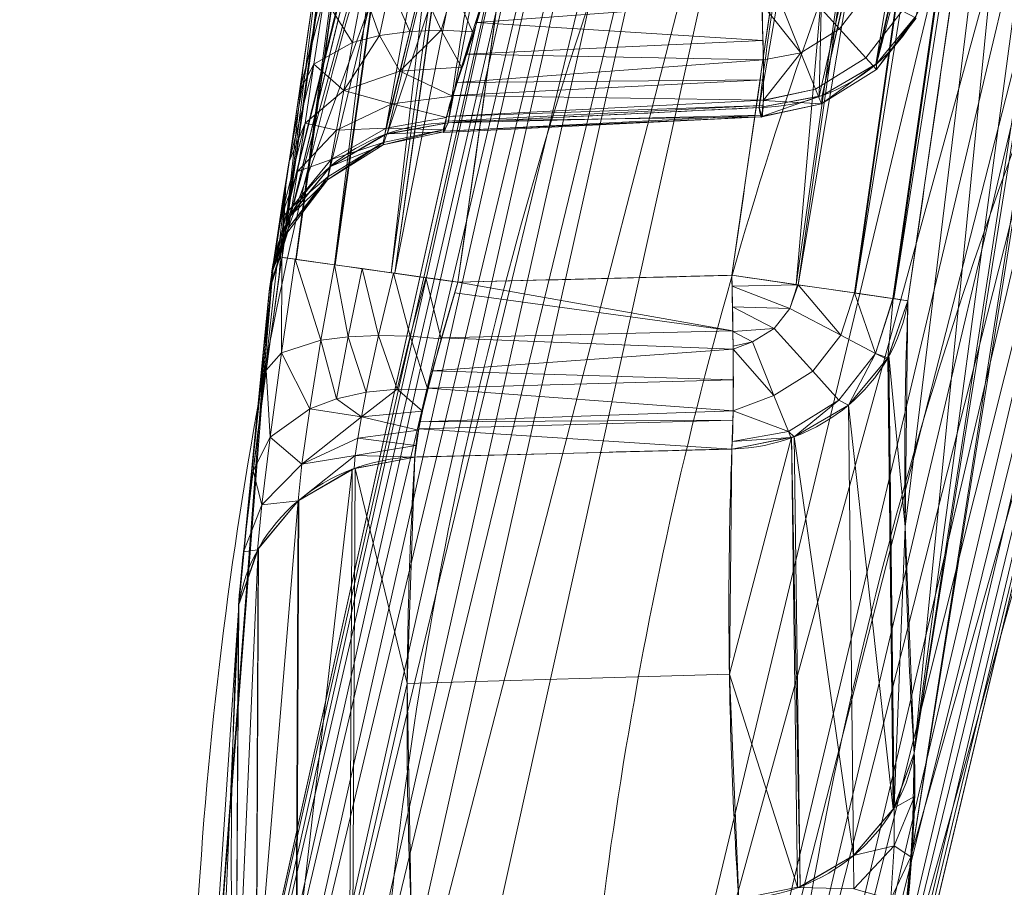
# Model space of a CAD drawing. Header units: millimetres. Extents: x -71 to 71, y -145 to 145.
# Tile 427 of 497: x -42.91 to -41.31, y 108.78 to 110.19. Entities that reach past the tile are written whole.
import ezdxf

# ---------------------------------------------------------------- set-up
doc = ezdxf.new("R2010")
doc.units = ezdxf.units.MM
doc.layers.add('1', color=7, linetype='CONTINUOUS')

msp = doc.modelspace()

# ---------------------------------------------------------------- linework, layer by layer
at = {"layer": '1', "color": 163, "linetype": 'Continuous', "lineweight": 13, "extrusion": (-0.998229, -0.048372, -0.034627)}
msp.add_arc((-112.2248, -0.1795, 36.3587), 0.3, 270.3718, 18.5304, dxfattribs=at)
at = {"layer": '1', "color": 163, "linetype": 'Continuous', "lineweight": 13, "extrusion": (-0.038865, -0.318858, -0.947005)}
msp.add_arc((-54.763, -99.4018, -32.1975), 0.3, 0.8548, 81.414, dxfattribs=at)
at = {"layer": '1', "color": 163, "linetype": 'Continuous', "lineweight": 13, "extrusion": (-0.044758, -0.318987, -0.946702)}
msp.add_arc((-57.0439, -97.7406, -31.9193), 0.3, 179.7094, 260.4314, dxfattribs=at)
at = {"layer": '1', "color": 163, "linetype": 'Continuous', "lineweight": 13, "extrusion": (-0.139806, -0.990179, -4.93597e-05)}
msp.add_arc((-57.1198, -2.4784, -102.7888), 0.3, 181.2957, 267.9798, dxfattribs=at)
at = {"layer": '1', "color": 163, "linetype": 'Continuous', "lineweight": 13, "extrusion": (-0.99908, -0.02512, 0.034764)}
msp.add_arc((-110.7943, -4.442, 38.8606), 0.3, 18.5829, 89.6646, dxfattribs=at)
at = {"layer": '1', "color": 163, "linetype": 'Continuous', "lineweight": 13, "extrusion": (0.142915, 0.989735, -6.14832e-05)}
msp.add_arc((57.0244, -3.0821, 102.6839), 0.3, 92.0202, 177.9646, dxfattribs=at)
at = {"layer": '1', "color": 163, "linetype": 'Continuous', "lineweight": 13, "extrusion": (0.012041, 0.319054, 0.94766)}
msp.add_arc((45.8744, -103.4529, 31.5958), 0.3, 94.0484, 173.6131, dxfattribs=at)
at = {"layer": '1', "color": 163, "linetype": 'Continuous', "lineweight": 13, "extrusion": (0.01914, 0.319247, 0.947478)}
msp.add_arc((48.7179, -101.8019, 31.3241), 0.3, 275.2515, 355.0149, dxfattribs=at)
at = {"layer": '1', "color": 163, "linetype": 'Continuous', "lineweight": 13, "extrusion": (0.021435, -0.318977, -0.94752)}
msp.add_arc((-34.3473, -107.427, -30.6905), 0.3, 13.454, 91.6429, dxfattribs=at)
at = {"layer": '1', "color": 163, "linetype": 'Continuous', "lineweight": 13}
for points, knots in [([(-37.2559, 118.086, -16.033), (-37.309, 117.8145, -16.0424), (-37.4511, 117.0887, -16.0731), (-37.6826, 115.9097, -16.146), (-37.9507, 114.5503, -16.2629), (-38.2191, 113.1941, -16.4115), (-38.4876, 111.8417, -16.5908), (-38.7562, 110.4936, -16.7997), (-39.0246, 109.1501, -17.0371), (-39.2927, 107.8117, -17.3018), (-39.5602, 106.4786, -17.5926), (-39.8272, 105.1511, -17.9082), (-40.1823, 103.3886, -18.3604), (-40.624, 101.1999, -18.9814), (-41.1501, 98.5965, -19.8056), (-41.6718, 96.0151, -20.6987), (-42.1886, 93.4541, -21.6512), (-42.7005, 90.9112, -22.6535), (-43.2072, 88.3839, -23.6968), (-43.7087, 85.8691, -24.7725), (-44.205, 83.3637, -25.8721), (-44.6962, 80.8644, -26.9876), (-45.1823, 78.3676, -28.1111), (-45.6633, 75.8699, -29.2347), (-46.1393, 73.3677, -30.3504), (-46.6103, 70.8576, -31.4504), (-47.0762, 68.3363, -32.5266), (-47.5371, 65.8004, -33.5705), (-47.9927, 63.2471, -34.5735), (-48.4427, 60.6737, -35.5266), (-48.887, 58.0781, -36.4203), (-49.325, 55.4585, -37.2449), (-49.6843, 53.2549, -37.8662), (-49.968, 51.4796, -38.3185), (-50.1788, 50.142, -38.6341), (-50.3876, 48.7984, -38.9248), (-50.5942, 47.4491, -39.1893), (-50.7984, 46.0944, -39.4265), (-51.0003, 44.7346, -39.635), (-51.1996, 43.3701, -39.8139), (-51.3962, 42.0017, -39.9619), (-51.59, 40.6297, -40.0782), (-51.7808, 39.255, -40.1617), (-51.9686, 37.8781, -40.2118), (-52.0916, 36.9594, -40.2223), (-52.1526, 36.5, -40.2218)], [0, 0, 0, 0, 0.009541, 0.025516, 0.041491, 0.057466, 0.073442, 0.089417, 0.105392, 0.121367, 0.137342, 0.153317, 0.169292, 0.201243, 0.233193, 0.265143, 0.297094, 0.329044, 0.360994, 0.392944, 0.424895, 0.456845, 0.488795, 0.520746, 0.552696, 0.584646, 0.616596, 0.648547, 0.680497, 0.712447, 0.744398, 0.776348, 0.808298, 0.824273, 0.840249, 0.856224, 0.872199, 0.888174, 0.904149, 0.920124, 0.936099, 0.952075, 0.96805, 0.984025, 1, 1, 1, 1]), ([(-37.1742, 118.086, 15.9593), (-37.1856, 118.0159, 15.9563), (-37.2162, 117.8278, 15.9479), (-37.266, 117.522, 15.9323), (-37.3431, 117.0507, 15.9045), (-37.4401, 116.4622, 15.863), (-37.5572, 115.757, 15.8023), (-37.6751, 115.0529, 15.7309), (-37.7938, 114.35, 15.6489), (-37.9131, 113.6486, 15.5563), (-38.0331, 112.9488, 15.4534), (-38.1537, 112.2506, 15.3403), (-38.275, 111.5543, 15.2171), (-38.3967, 110.8598, 15.0841), (-38.519, 110.1674, 14.9415), (-38.6418, 109.4771, 14.7893), (-38.8061, 108.5596, 14.5741), (-39.0126, 107.4184, 14.2824), (-39.2617, 106.0585, 13.8977), (-39.5121, 104.7086, 13.4802), (-39.7634, 103.3689, 13.0317), (-40.0155, 102.0394, 12.554), (-40.2681, 100.7202, 12.0489), (-40.5212, 99.4112, 11.5182), (-40.7746, 98.1122, 10.9637), (-41.0281, 96.8229, 10.3871), (-41.3662, 95.1162, 9.5911), (-41.7887, 93.0052, 8.5494), (-42.2949, 90.5035, 7.2369), (-42.7998, 88.0289, 5.8738), (-43.3031, 85.5763, 4.4712), (-43.8045, 83.1402, 3.0394), (-44.304, 80.7151, 1.5883), (-44.8014, 78.2954, 0.1277), (-45.2966, 75.8753, -1.3331), (-45.7895, 73.4492, -2.7846), (-46.28, 71.0113, -4.2172), (-46.7679, 68.5562, -5.621), (-47.2529, 66.0784, -6.9855), (-47.7345, 63.5728, -8.2997), (-48.1327, 61.4579, -9.3431), (-48.449, 59.7477, -10.1405), (-48.685, 58.4556, -10.7182), (-48.9197, 57.1535, -11.274), (-49.1528, 55.8414, -11.8059), (-49.3844, 54.5188, -12.3123), (-49.6141, 53.1858, -12.7914), (-49.8418, 51.8423, -13.2413), (-50.0674, 50.4885, -13.6603), (-50.2906, 49.1246, -14.0464), (-50.5112, 47.7509, -14.398), (-50.6927, 46.5984, -14.6607), (-50.8363, 45.6722, -14.852), (-50.9432, 44.9754, -14.9858), (-51.0493, 44.2768, -15.1097), (-51.1546, 43.5762, -15.2236), (-51.2589, 42.874, -15.3273), (-51.3623, 42.1702, -15.4206), (-51.4648, 41.4649, -15.5035), (-51.5663, 40.7583, -15.5757), (-51.6667, 40.0506, -15.6372), (-51.7496, 39.46, -15.6794), (-51.8153, 38.987, -15.7077), (-51.8643, 38.6322, -15.7261), (-51.9131, 38.2771, -15.7418), (-51.9616, 37.9219, -15.7547), (-52.0098, 37.5666, -15.7649), (-52.0577, 37.2111, -15.7723), (-52.1053, 36.8556, -15.7769), (-52.1368, 36.6185, -15.7781), (-52.1526, 36.5, -15.7782)], [0, 0, 0, 0, 0.002374, 0.006364, 0.010355, 0.018336, 0.026317, 0.034298, 0.042279, 0.05026, 0.058241, 0.066222, 0.074203, 0.082184, 0.090165, 0.098146, 0.106127, 0.122089, 0.138051, 0.154013, 0.169975, 0.185937, 0.201899, 0.217861, 0.233823, 0.249785, 0.265747, 0.297671, 0.329595, 0.361519, 0.393443, 0.425367, 0.457291, 0.489215, 0.521139, 0.553063, 0.584988, 0.616912, 0.648836, 0.68076, 0.712684, 0.728646, 0.744608, 0.76057, 0.776532, 0.792494, 0.808456, 0.824418, 0.84038, 0.856342, 0.872304, 0.888266, 0.896247, 0.904228, 0.912209, 0.92019, 0.928171, 0.936152, 0.944133, 0.952114, 0.960095, 0.968076, 0.972066, 0.976057, 0.980047, 0.984038, 0.988028, 0.992019, 0.996009, 1, 1, 1, 1]), ([(-42.1988, 109.7666, -2.7731), (-42.1374, 110.2014, -2.7731), (-42.076, 110.6362, -2.7731), (-41.9535, 111.5058, -2.773), (-41.8924, 111.9406, -2.773), (-41.8071, 112.5492, -2.773), (-41.7828, 112.723, -2.773), (-41.7306, 113.0968, -2.773), (-41.7027, 113.2969, -2.7729), (-41.6749, 113.497, -2.7729)], [0, 0, 0, 0, 0.349704, 0.349704, 0.699407, 0.699407, 0.839115, 0.839115, 1, 1, 1, 1]), ([(-41.2219, 113.4856, -2.7888), (-41.246, 113.3153, -2.7888), (-41.2702, 113.145, -2.7888), (-41.3563, 112.54, -2.7888), (-41.4185, 112.1053, -2.7887), (-41.5433, 111.236, -2.7887), (-41.6059, 110.8014, -2.7887), (-41.6968, 110.1704, -2.7886), (-41.7252, 109.9741, -2.7886), (-41.7535, 109.7778, -2.7886)], [0, 0, 0, 0, 0.137767, 0.137767, 0.489452, 0.489452, 0.841139, 0.841139, 1, 1, 1, 1]), ([(-41.4673, 109.7364, -3.0778), (-41.4389, 109.9328, -3.0775), (-41.4106, 110.1291, -3.0772), (-41.3196, 110.7601, -3.0763), (-41.2571, 111.1948, -3.0756), (-41.1323, 112.0643, -3.0744), (-41.0702, 112.4991, -3.0739), (-40.9841, 113.1043, -3.0731), (-40.9599, 113.2747, -3.0729), (-40.9357, 113.4451, -3.0726)], [0, 0, 0, 0, 0.158843, 0.158843, 0.510513, 0.510513, 0.862216, 0.862216, 1, 1, 1, 1]), ([(-42.2148, 110.026, -1.3606), (-42.2064, 110.0859, -1.183), (-42.1972, 110.1457, -1.0055), (-42.1562, 110.3905, -0.279), (-42.1173, 110.5753, 0.2696), (-42.0202, 110.9564, 1.4004), (-41.9609, 111.1526, 1.9827), (-41.8919, 111.3484, 2.5639)], [0, 0, 0, 0, 0.135446, 0.135446, 0.554346, 0.554346, 1, 1, 1, 1]), ([(-41.4157, 111.3485, 2.5114), (-41.4174, 111.3433, 2.496), (-41.4191, 111.3381, 2.4806), (-41.4819, 111.149, 1.919), (-41.5343, 110.9647, 1.3719), (-41.6223, 110.5958, 0.2762), (-41.658, 110.411, -0.2725), (-41.6943, 110.1676, -0.9953), (-41.7022, 110.1091, -1.1692), (-41.7094, 110.0505, -1.3431)], [0, 0, 0, 0, 0.012032, 0.012032, 0.438336, 0.438336, 0.864928, 0.864928, 1, 1, 1, 1]), ([(-42.1306, 110.313, -1.7528), (-42.138, 110.2899, -1.753), (-42.1521, 110.2436, -1.748), (-42.1718, 110.1771, -1.7251), (-42.1876, 110.1274, -1.6936), (-42.1983, 110.0971, -1.666), (-42.2041, 110.0812, -1.6487), (-42.2118, 110.0588, -1.6212), (-42.2188, 110.0313, -1.5741), (-42.2231, 110.0108, -1.504), (-42.2224, 110.0083, -1.4309), (-42.2181, 110.0183, -1.3833), (-42.2148, 110.026, -1.3606)], [0, 0, 0, 0, 0.125, 0.25, 0.375, 0.4375, 0.46875, 0.5, 0.625, 0.75, 0.875, 1, 1, 1, 1]), ([(-41.7094, 110.0505, -1.3431), (-41.8057, 110.0459, -1.3464), (-41.902, 110.0412, -1.3498), (-42.0705, 110.033, -1.3556), (-42.1426, 110.0295, -1.3581), (-42.2148, 110.026, -1.3606)], [0, 0, 0, 0, 0.571662, 0.571662, 1, 1, 1, 1]), ([(-41.7535, 109.7778, -2.7886), (-41.7932, 109.7768, -2.7872), (-41.8329, 109.7758, -2.7858), (-41.9813, 109.772, -2.7807), (-42.0901, 109.7693, -2.7769), (-42.1988, 109.7666, -2.7731)], [0, 0, 0, 0, 0.267474, 0.267474, 1, 1, 1, 1]), ([(-41.4572, 109.0004, -5.2418), (-41.4623, 109.0789, -5.011), (-41.4662, 109.1574, -4.7801), (-41.4713, 109.3145, -4.3184), (-41.4725, 109.393, -4.0876), (-41.4724, 109.55, -3.6259), (-41.4711, 109.6285, -3.395), (-41.468, 109.7168, -3.1354), (-41.4676, 109.7266, -3.1066), (-41.4673, 109.7364, -3.0778)], [0, 0, 0, 0, 0.320053, 0.320053, 0.640075, 0.640075, 0.960066, 0.960066, 1, 1, 1, 1]), ([(-42.2691, 109.4821, -2.9749), (-42.2593, 109.4824, -2.9753), (-42.2495, 109.4826, -2.9756), (-42.1173, 109.4859, -2.9802), (-41.995, 109.489, -2.9845), (-41.8329, 109.4931, -2.9901), (-41.7932, 109.4941, -2.9915), (-41.7535, 109.4951, -2.9929)], [0, 0, 0, 0, 0.057157, 0.057157, 0.76901, 0.76901, 1, 1, 1, 1]), ([(-41.7535, 109.4951, -2.9929), (-41.7539, 109.4853, -3.0218), (-41.7542, 109.4756, -3.0508), (-41.7572, 109.3877, -3.3118), (-41.7584, 109.3096, -3.5439), (-41.7583, 109.1533, -4.008), (-41.7569, 109.0752, -4.2401), (-41.7515, 108.9189, -4.7042), (-41.7476, 108.8408, -4.9362), (-41.7423, 108.7627, -5.1682), (-41.7423, 108.7627, -5.1683), (-41.7423, 108.7627, -5.1683)], [0, 0, 0, 0, 0.03994, 0.03994, 0.359959, 0.359959, 0.679979, 0.679979, 0.999974, 0.999974, 1, 1, 1, 1]), ([(-42.2749, 108.7451, -5.1623), (-42.2749, 108.7451, -5.1623), (-42.2749, 108.7451, -5.1623), (-42.2782, 108.8233, -4.9302), (-42.2804, 108.9015, -4.6981), (-42.2821, 109.0579, -4.2339), (-42.2817, 109.1361, -4.0018), (-42.2783, 109.2926, -3.5375), (-42.2753, 109.3708, -3.3054), (-42.2704, 109.46, -3.0405), (-42.2698, 109.4711, -3.0077), (-42.2691, 109.4821, -2.9749)], [0, 0, 0, 0, 0.000026, 0.000026, 0.318335, 0.318335, 0.636671, 0.636671, 0.955008, 0.955008, 1, 1, 1, 1]), ([(-41.7345, 107.4375, -4.7209), (-41.7344, 107.42, -4.7723), (-41.7324, 107.394, -4.8784), (-41.7207, 107.385, -5.0966), (-41.6912, 107.4649, -5.3601), (-41.641, 107.6618, -5.623), (-41.5827, 107.95, -5.7777), (-41.5266, 108.2737, -5.8262), (-41.4833, 108.5901, -5.7342), (-41.461, 108.8135, -5.5722), (-41.4553, 108.9388, -5.3932), (-41.4561, 108.9829, -5.2932), (-41.4572, 109.0004, -5.2418)], [0, 0, 0, 0, 0.0625, 0.125, 0.25, 0.375, 0.5, 0.625, 0.75, 0.875, 0.9375, 1, 1, 1, 1])]:
    msp.add_open_spline(points, degree=3, knots=knots, dxfattribs=at)
for points in [[(-41.961, 113.5367, -2.485), (-42.133, 112.3008, -2.4835), (-42.3084, 111.0568, -2.4819), (-42.4849, 109.807, -2.4801)], [(-42.6309, 108.108, -4.9506), (-42.6502, 108.7425, -3.0484), (-42.5204, 109.9403, 0.543), (-42.1261, 110.9842, 3.6651), (-41.8854, 111.4651, 5.1039)], [(-41.6003, 111.1474, 5.1632), (-41.7387, 110.8691, 4.3371), (-41.9744, 110.3104, 2.679), (-42.2112, 109.4682, 0.1793), (-42.3379, 108.6236, -2.3273), (-42.3537, 108.0598, -4.0003), (-42.3455, 107.778, -4.8366)], [(-42.0201, 107.7672, -4.833), (-42.0231, 108.049, -3.9962), (-41.9969, 108.6126, -2.3225), (-41.8545, 109.4568, 0.1846), (-41.6027, 110.2985, 2.6842), (-41.3571, 110.8566, 4.3419), (-41.2136, 111.1346, 5.1675)], [(-42.1781, 111.0999, 2.6816), (-42.3252, 110.6842, 1.4377), (-42.4362, 110.2445, 0.1209), (-42.5012, 109.782, -1.2649)], [(-40.9287, 110.8173, 5.2249), (-41.1718, 110.3433, 3.8282), (-41.5831, 109.3033, 0.7675), (-41.7404, 108.0871, -2.8117), (-41.7345, 107.4375, -4.7209)], [(-42.4172, 110.3528, -2.0577), (-42.4727, 109.9541, -2.0571), (-42.5199, 109.6522, -1.6539), (-42.5016, 109.782, -1.2649)], [(-42.5555, 109.2405, -2.8877), (-42.5507, 109.3217, -2.6443), (-42.5209, 109.5549, -2.4797), (-42.4853, 109.807, -2.4801)], [(-42.2691, 109.4821, -2.9749), (-42.2689, 109.4872, -2.9599), (-42.2677, 109.4997, -2.9307), (-42.2635, 109.5252, -2.8905), (-42.2572, 109.5567, -2.8551), (-42.2486, 109.593, -2.8254), (-42.2375, 109.6332, -2.802), (-42.2253, 109.6761, -2.7852), (-42.2124, 109.721, -2.7751), (-42.2034, 109.7514, -2.773), (-42.1988, 109.7666, -2.7731)], [(-42.5551, 109.2404, -2.8877), (-42.5698, 108.9948, -3.6212), (-42.5712, 108.7503, -4.3543), (-42.5601, 108.5071, -5.0863)]]:
    msp.add_open_spline(points, degree=3, dxfattribs=at)
for points in [[(-38.838, 118.086, -7.9899), (-41.1707, 107.8914, -9.4422), (-41.486, 108.5827, -5.7167)], [(-41.486, 108.5827, -5.7167), (-41.4606, 108.8406, -5.5228), (-38.838, 118.086, -7.9899)], [(-38.838, 118.086, -7.9899), (-41.4606, 108.8406, -5.5228), (-40.5428, 114.5848, -5.7049)], [(-41.4606, 108.8406, -5.5228), (-40.6034, 114.3321, -5.5122), (-40.5428, 114.5848, -5.7049)], [(-40.6034, 114.3321, -5.5122), (-41.4606, 108.8406, -5.5228), (-41.4572, 109.0004, -5.2418)], [(-40.6574, 114.1753, -5.2335), (-40.6034, 114.3321, -5.5122), (-41.4572, 109.0004, -5.2418)], [(-40.811, 113.8108, -4.1548), (-40.6574, 114.1753, -5.2335), (-41.4572, 109.0004, -5.2418)], [(-40.811, 113.8108, -4.1548), (-41.4572, 109.0004, -5.2418), (-41.2003, 111.5906, -3.0751)], [(-42.4625, 109.8038, -2.587), (-42.4853, 109.807, -2.4801), (-41.9613, 113.5368, -2.485)], [(-42.0513, 112.9894, -2.061), (-41.961, 113.5367, -2.485), (-42.4849, 109.807, -2.4801)], [(-41.9613, 113.5368, -2.485), (-41.9372, 113.5334, -2.5904), (-42.4625, 109.8038, -2.587)], [(-42.4618, 109.8037, -2.5904), (-42.4625, 109.8038, -2.587), (-41.9372, 113.5334, -2.5904)], [(-41.9372, 113.5334, -2.5904), (-41.9365, 113.5333, -2.5937), (-42.4618, 109.8037, -2.5904)], [(-42.3997, 109.7949, -2.6841), (-42.4618, 109.8037, -2.5904), (-41.9365, 113.5333, -2.5937)], [(-42.3997, 109.7949, -2.6841), (-41.9365, 113.5333, -2.5937), (-41.8741, 113.5247, -2.6857)], [(-41.8741, 113.5247, -2.6857), (-42.3985, 109.7948, -2.6849), (-42.3997, 109.7949, -2.6841)], [(-41.8741, 113.5247, -2.6857), (-41.8729, 113.5245, -2.6865), (-42.3985, 109.7948, -2.6849)], [(-42.3077, 109.782, -2.748), (-42.3985, 109.7948, -2.6849), (-41.8729, 113.5245, -2.6865)], [(-42.3077, 109.782, -2.748), (-41.8729, 113.5245, -2.6865), (-41.7826, 113.5119, -2.7484)], [(-41.7826, 113.5119, -2.7484), (-42.3017, 109.7811, -2.7494), (-42.3077, 109.782, -2.748)], [(-41.7826, 113.5119, -2.7484), (-41.7768, 113.5111, -2.7497), (-42.3017, 109.7811, -2.7494)], [(-41.9359, 111.6316, -2.773), (-42.3017, 109.7811, -2.7494), (-41.7768, 113.5111, -2.7497)], [(-41.6456, 109.7622, -2.8133), (-41.6488, 109.7627, -2.8126), (-41.1182, 113.4709, -2.8123), (-41.1151, 113.4705, -2.813)], [(-41.1182, 113.4709, -2.8123), (-41.6488, 109.7627, -2.8126), (-41.4865, 111.6315, -2.7887)], [(-41.6456, 109.7622, -2.8133), (-41.1151, 113.4705, -2.813), (-41.0242, 113.4576, -2.8746)], [(-41.0242, 113.4576, -2.8746), (-41.5541, 109.749, -2.8763), (-41.6456, 109.7622, -2.8133)], [(-41.0242, 113.4576, -2.8746), (-41.5533, 109.7489, -2.8774), (-41.5541, 109.749, -2.8763)], [(-41.0242, 113.4576, -2.8746), (-41.0234, 113.4575, -2.8757), (-41.5533, 109.7489, -2.8774)], [(-41.5533, 109.7489, -2.8774), (-41.0234, 113.4575, -2.8757), (-40.9616, 113.4487, -2.9652)], [(-40.9616, 113.4487, -2.9652), (-41.4918, 109.74, -2.9687), (-41.5533, 109.7489, -2.8774)], [(-41.4918, 109.74, -2.9687), (-40.9616, 113.4487, -2.9652), (-40.9602, 113.4485, -2.971)], [(-40.9602, 113.4485, -2.971), (-41.4904, 109.7398, -2.9746), (-41.4918, 109.74, -2.9687)], [(-41.2003, 111.5906, -3.0751), (-41.4904, 109.7398, -2.9746), (-40.9602, 113.4485, -2.971)], [(-42.4849, 109.807, -2.4801), (-42.4168, 110.3528, -2.0577), (-42.0513, 112.9894, -2.061)], [(-41.9359, 111.6316, -2.773), (-42.1988, 109.7666, -2.7731), (-42.3017, 109.7811, -2.7494)], [(-41.4865, 111.6315, -2.7887), (-41.7535, 109.7778, -2.7886), (-42.1988, 109.7666, -2.7731), (-41.9359, 111.6316, -2.773)], [(-41.6488, 109.7627, -2.8126), (-41.7535, 109.7778, -2.7886), (-41.4865, 111.6315, -2.7887)], [(-41.2003, 111.5906, -3.0751), (-41.4673, 109.7364, -3.0778), (-41.4904, 109.7398, -2.9746)], [(-41.2003, 111.5906, -3.0751), (-41.4572, 109.0004, -5.2418), (-41.4718, 109.3684, -4.1599)], [(-41.4718, 109.3684, -4.1599), (-41.4673, 109.7364, -3.0778), (-41.2003, 111.5906, -3.0751)], [(-41.2213, 111.4193, 2.4656), (-41.1579, 111.4993, 2.4315), (-41.5182, 110.122, -1.375)], [(-41.4541, 110.1999, -1.4039), (-41.5182, 110.122, -1.375), (-41.1579, 111.4993, 2.4315)], [(-41.884, 111.4122, 5.1215), (-41.8854, 111.4651, 5.1039), (-42.631, 108.1081, -4.9506)], [(-42.5012, 109.782, -1.2649), (-42.6309, 108.108, -4.9506), (-41.8854, 111.4651, 5.1039)], [(-41.8854, 111.4651, 5.1039), (-42.1781, 111.0999, 2.6816), (-42.5012, 109.782, -1.2649)], [(-42.631, 108.1081, -4.9506), (-42.6349, 108.0526, -4.9319), (-41.884, 111.4122, 5.1215)], [(-41.8714, 111.3568, 5.1381), (-41.884, 111.4122, 5.1215), (-42.6349, 108.0526, -4.9319)], [(-41.5182, 110.122, -1.375), (-41.5193, 110.1213, -1.3747), (-41.2224, 111.4186, 2.466), (-41.2213, 111.4193, 2.4656)], [(-41.3111, 111.3667, 2.4935), (-41.2224, 111.4186, 2.466), (-41.5193, 110.1213, -1.3747)], [(-41.6068, 110.0701, -1.3539), (-41.6119, 110.0691, -1.3533), (-41.3165, 111.3658, 2.4944)], [(-41.5969, 110.7003, 0.5865), (-41.3165, 111.3658, 2.4944), (-41.6119, 110.0691, -1.3533)], [(-41.6068, 110.0701, -1.3539), (-41.3165, 111.3658, 2.4944), (-41.3111, 111.3667, 2.4935)], [(-41.3111, 111.3667, 2.4935), (-41.5193, 110.1213, -1.3747), (-41.6068, 110.0701, -1.3539)], [(-42.6349, 108.0526, -4.9319), (-42.6265, 107.9938, -4.912), (-41.8714, 111.3568, 5.1381)], [(-41.8465, 111.302, 5.1523), (-41.8714, 111.3568, 5.1381), (-42.6265, 107.9938, -4.912)], [(-41.9966, 111.3302, 2.5824), (-41.9931, 111.3309, 2.5818), (-42.3142, 110.0073, -1.3496), (-42.3175, 110.0066, -1.3492)], [(-42.3175, 110.0066, -1.3492), (-42.0865, 111.2777, 2.6108), (-41.9966, 111.3302, 2.5824)], [(-42.3142, 110.0073, -1.3496), (-41.9931, 111.3309, 2.5818), (-42.0882, 110.6881, 0.6042)], [(-42.6265, 107.9938, -4.912), (-42.6039, 107.9352, -4.8921), (-41.8465, 111.302, 5.1523)], [(-41.8098, 111.2517, 5.1631), (-41.8465, 111.302, 5.1523), (-42.6039, 107.9352, -4.8921)], [(-42.4703, 109.8767, -1.2982), (-42.1498, 111.1974, 2.6454), (-42.0865, 111.2777, 2.6108)], [(-42.0865, 111.2777, 2.6108), (-42.4063, 109.9547, -1.3275), (-42.4703, 109.8767, -1.2982)], [(-42.3175, 110.0066, -1.3492), (-42.4063, 109.9547, -1.3275), (-42.0865, 111.2777, 2.6108)], [(-42.6039, 107.9352, -4.8921), (-42.5673, 107.8815, -4.8736), (-41.8098, 111.2517, 5.1631)], [(-41.7633, 111.2093, 5.1696), (-41.8098, 111.2517, 5.1631), (-42.5673, 107.8815, -4.8736)], [(-42.5673, 107.8815, -4.8736), (-42.519, 107.837, -4.8582), (-41.7633, 111.2093, 5.1696)], [(-41.7104, 111.1774, 5.1715), (-41.7633, 111.2093, 5.1696), (-42.519, 107.837, -4.8582)], [(-42.5016, 109.782, -1.2649), (-42.1784, 111.0999, 2.6816), (-42.1507, 111.1941, 2.6466)], [(-42.1507, 111.1941, 2.6466), (-42.4713, 109.8737, -1.2972), (-42.5016, 109.782, -1.2649)], [(-42.4703, 109.8767, -1.2982), (-42.4713, 109.8737, -1.2972), (-42.1507, 111.1941, 2.6466)], [(-42.4703, 109.8767, -1.2982), (-42.1507, 111.1941, 2.6466), (-42.1498, 111.1974, 2.6454)], [(-42.519, 107.837, -4.8582), (-42.4629, 107.8046, -4.8467), (-41.7104, 111.1774, 5.1715)], [(-41.6003, 111.1474, 5.1632), (-41.7104, 111.1774, 5.1715), (-42.4629, 107.8046, -4.8467)], [(-42.4629, 107.8046, -4.8467), (-42.3455, 107.778, -4.8366), (-41.6003, 111.1474, 5.1632)], [(-42.3455, 107.778, -4.8366), (-42.0201, 107.7672, -4.833), (-41.2136, 111.1346, 5.1675), (-41.6003, 111.1474, 5.1632)], [(-41.1037, 111.1045, 5.1586), (-41.2136, 111.1346, 5.1675), (-42.0201, 107.7672, -4.833)], [(-42.0201, 107.7672, -4.833), (-41.903, 107.7405, -4.8235), (-41.1037, 111.1045, 5.1586)], [(-41.051, 111.0726, 5.1602), (-41.1037, 111.1045, 5.1586), (-41.903, 107.7405, -4.8235)], [(-41.903, 107.7405, -4.8235), (-41.8469, 107.7081, -4.8124), (-41.051, 111.0726, 5.1602)], [(-41.0046, 111.0303, 5.1663), (-41.051, 111.0726, 5.1602), (-41.8469, 107.7081, -4.8124)], [(-41.8469, 107.7081, -4.8124), (-41.7986, 107.6636, -4.7973), (-41.0046, 111.0303, 5.1663)], [(-40.9679, 110.9801, 5.1769), (-41.0046, 111.0303, 5.1663), (-41.7986, 107.6636, -4.7973)], [(-41.7986, 107.6636, -4.7973), (-41.762, 107.6101, -4.7791), (-40.9679, 110.9801, 5.1769)], [(-40.943, 110.9255, 5.1909), (-40.9679, 110.9801, 5.1769), (-41.762, 107.6101, -4.7791)], [(-41.762, 107.6101, -4.7791), (-41.7393, 107.5516, -4.7593), (-40.943, 110.9255, 5.1909)], [(-40.9302, 110.8701, 5.2074), (-40.943, 110.9255, 5.1909), (-41.7393, 107.5516, -4.7593)], [(-41.7393, 107.5516, -4.7593), (-41.7307, 107.4928, -4.7395), (-40.9302, 110.8701, 5.2074)], [(-40.9287, 110.8173, 5.2249), (-40.9302, 110.8701, 5.2074), (-41.7307, 107.4928, -4.7395)], [(-41.7307, 107.4928, -4.7395), (-41.7345, 107.4375, -4.7209), (-40.9287, 110.8173, 5.2249)], [(-41.0395, 107.7029, 6.7078), (-40.9287, 110.8173, 5.2249), (-41.4491, 108.6346, -1.1984)], [(-42.0882, 110.6881, 0.6042), (-42.2148, 110.026, -1.3606), (-42.3142, 110.0073, -1.3496)], [(-41.5969, 110.7003, 0.5865), (-41.7094, 110.0505, -1.3431), (-42.2148, 110.026, -1.3606), (-42.0882, 110.6881, 0.6042)], [(-41.6119, 110.0691, -1.3533), (-41.7094, 110.0505, -1.3431), (-41.5969, 110.7003, 0.5865)], [(-42.4849, 109.807, -2.4801), (-42.4507, 110.1164, -2.0074), (-42.4168, 110.3528, -2.0577)], [(-41.6162, 110.2807, -1.7147), (-41.6413, 110.2482, -1.7147), (-41.5787, 110.179, -1.6524), (-41.5334, 110.2376, -1.6524)], [(-42.3701, 110.1563, -1.8065), (-42.3536, 110.2451, -1.838), (-42.4164, 110.2305, -1.9351)], [(-42.3536, 110.2451, -1.838), (-42.3701, 110.1563, -1.8065), (-42.3263, 110.1679, -1.7717)], [(-42.3263, 110.1679, -1.7717), (-42.3089, 110.2481, -1.7996), (-42.3536, 110.2451, -1.838)], [(-42.3089, 110.2481, -1.7996), (-42.3263, 110.1679, -1.7717), (-42.2773, 110.1746, -1.7452)], [(-42.2773, 110.1746, -1.7452), (-42.2586, 110.2481, -1.7709), (-42.3089, 110.2481, -1.7996)], [(-42.2586, 110.2481, -1.7709), (-42.2773, 110.1746, -1.7452), (-42.226, 110.1764, -1.7279)], [(-42.226, 110.1764, -1.7279), (-42.206, 110.2453, -1.7526), (-42.2586, 110.2481, -1.7709)], [(-42.206, 110.2453, -1.7526), (-42.226, 110.1764, -1.7279), (-42.1752, 110.1739, -1.7194)], [(-42.1752, 110.1739, -1.7194), (-42.154, 110.2401, -1.7443), (-42.206, 110.2453, -1.7526)], [(-41.6413, 110.2482, -1.7147), (-41.6762, 110.2263, -1.7147), (-41.6414, 110.1397, -1.6524), (-41.5787, 110.179, -1.6524)], [(-42.4564, 110.0772, -1.9883), (-42.4329, 110.121, -1.894), (-42.4164, 110.2305, -1.9351)], [(-42.4164, 110.2305, -1.9351), (-42.4375, 110.2085, -2.0394), (-42.4564, 110.0772, -1.9883)], [(-42.4164, 110.2305, -1.9351), (-42.4329, 110.121, -1.894), (-42.3701, 110.1563, -1.8065)], [(-41.7031, 110.1599, -1.6757), (-41.7048, 110.223, -1.7164), (-42.1684, 110.1892, -1.7276)], [(-42.1591, 110.2196, -1.7338), (-42.1684, 110.1892, -1.7276), (-41.7048, 110.223, -1.7164)], [(-41.6414, 110.1397, -1.6524), (-41.6762, 110.2263, -1.7147), (-41.7047, 110.2193, -1.714)], [(-41.5334, 110.2376, -1.6524), (-41.5787, 110.179, -1.6524), (-41.5358, 110.1316, -1.5602), (-41.4768, 110.208, -1.5602)], [(-41.7047, 110.2193, -1.714), (-41.7023, 110.1284, -1.6554), (-41.6414, 110.1397, -1.6524)], [(-41.4768, 110.208, -1.5602), (-41.5358, 110.1316, -1.5602), (-41.5186, 110.1127, -1.4509), (-41.4541, 110.1962, -1.4509)], [(-41.5186, 110.1127, -1.4509), (-41.5182, 110.122, -1.375), (-41.4562, 110.1974, -1.4029)], [(-41.4562, 110.1974, -1.4029), (-41.4541, 110.1962, -1.4509), (-41.5186, 110.1127, -1.4509)], [(-42.2934, 110.1099, -1.7034), (-42.1932, 110.1162, -1.6805), (-42.226, 110.1764, -1.7279)], [(-42.226, 110.1764, -1.7279), (-42.2773, 110.1746, -1.7452), (-42.2934, 110.1099, -1.7034)], [(-42.1932, 110.1162, -1.6805), (-42.1752, 110.1739, -1.7194), (-42.226, 110.1764, -1.7279)], [(-42.1684, 110.1892, -1.7276), (-42.1854, 110.1373, -1.6915), (-41.7031, 110.1599, -1.6757)], [(-41.5787, 110.179, -1.6524), (-41.6414, 110.1397, -1.6524), (-41.6176, 110.0804, -1.5602), (-41.5358, 110.1316, -1.5602)], [(-42.3263, 110.1679, -1.7717), (-42.3846, 110.0783, -1.7556), (-42.2934, 110.1099, -1.7034)], [(-42.3263, 110.1679, -1.7717), (-42.3701, 110.1563, -1.8065), (-42.3846, 110.0783, -1.7556)], [(-42.2934, 110.1099, -1.7034), (-42.2773, 110.1746, -1.7452), (-42.3263, 110.1679, -1.7717)], [(-41.7023, 110.1284, -1.6554), (-41.7031, 110.1599, -1.6757), (-42.1854, 110.1373, -1.6915)], [(-42.3846, 110.0783, -1.7556), (-42.3701, 110.1563, -1.8065), (-42.4329, 110.121, -1.894)], [(-42.1854, 110.1373, -1.6915), (-42.2004, 110.0914, -1.6597), (-41.7023, 110.1284, -1.6554)], [(-41.7023, 110.0956, -1.6096), (-41.7023, 110.1284, -1.6554), (-42.2004, 110.0914, -1.6597)], [(-41.7023, 110.0629, -1.5638), (-41.6176, 110.0804, -1.5602), (-41.6414, 110.1397, -1.6524)], [(-41.6414, 110.1397, -1.6524), (-41.7023, 110.1284, -1.6554), (-41.7023, 110.0629, -1.5638)], [(-41.5358, 110.1316, -1.5602), (-41.6176, 110.0804, -1.5602), (-41.608, 110.0567, -1.4509), (-41.5186, 110.1127, -1.4509)], [(-42.4788, 109.9244, -1.8726), (-42.4507, 110.1164, -2.0074), (-42.4849, 109.807, -2.4801)], [(-42.4731, 109.9628, -1.9092), (-42.4475, 110.0253, -1.8293), (-42.4329, 110.121, -1.894)], [(-42.4329, 110.121, -1.894), (-42.4564, 110.0772, -1.9883), (-42.4731, 109.9628, -1.9092)], [(-42.4329, 110.121, -1.894), (-42.4475, 110.0253, -1.8293), (-42.3846, 110.0783, -1.7556)], [(-42.2076, 110.0692, -1.6301), (-42.1932, 110.1162, -1.6805), (-42.2934, 110.1099, -1.7034)], [(-41.608, 110.0567, -1.4509), (-41.6068, 110.0701, -1.3539), (-41.5182, 110.122, -1.375)], [(-41.5182, 110.122, -1.375), (-41.5186, 110.1127, -1.4509), (-41.608, 110.0567, -1.4509)], [(-42.3063, 110.0565, -1.6484), (-42.2934, 110.1099, -1.7034), (-42.3846, 110.0783, -1.7556)], [(-42.2934, 110.1099, -1.7034), (-42.3063, 110.0565, -1.6484), (-42.2076, 110.0692, -1.6301)], [(-42.2004, 110.0914, -1.6597), (-42.2069, 110.0701, -1.6281), (-41.7023, 110.0956, -1.6096)], [(-41.7023, 110.0629, -1.5638), (-41.7023, 110.0956, -1.6096), (-42.2069, 110.0701, -1.6281)], [(-41.608, 110.0567, -1.4509), (-41.6176, 110.0804, -1.5602), (-41.7024, 110.0619, -1.56)], [(-41.7023, 110.0629, -1.5638), (-41.7024, 110.0619, -1.56), (-41.6176, 110.0804, -1.5602)], [(-42.3965, 110.0139, -1.6888), (-42.3846, 110.0783, -1.7556), (-42.4475, 110.0253, -1.8293)], [(-42.3846, 110.0783, -1.7556), (-42.3965, 110.0139, -1.6888), (-42.3063, 110.0565, -1.6484)], [(-42.2177, 110.0347, -1.5704), (-42.2076, 110.0692, -1.6301), (-42.3063, 110.0565, -1.6484)], [(-42.2069, 110.0701, -1.6281), (-42.2173, 110.0361, -1.5776), (-41.7023, 110.0629, -1.5638)], [(-41.7031, 110.0538, -1.5275), (-41.7023, 110.0629, -1.5638), (-42.2173, 110.0361, -1.5776)], [(-41.7049, 110.0361, -1.451), (-41.7094, 110.0505, -1.3431), (-41.6127, 110.0689, -1.3533)], [(-41.6127, 110.0689, -1.3533), (-41.608, 110.0567, -1.4509), (-41.7049, 110.0361, -1.451)], [(-41.608, 110.0567, -1.4509), (-41.6127, 110.0689, -1.3533), (-41.6068, 110.0701, -1.3539)], [(-42.3155, 110.017, -1.5829), (-42.3063, 110.0565, -1.6484), (-42.3965, 110.0139, -1.6888)], [(-42.3063, 110.0565, -1.6484), (-42.3155, 110.017, -1.5829), (-42.2177, 110.0347, -1.5704)], [(-42.2173, 110.0361, -1.5776), (-42.2188, 110.0286, -1.5455), (-41.7031, 110.0538, -1.5275)], [(-41.7048, 110.0356, -1.4546), (-41.7031, 110.0538, -1.5275), (-42.2188, 110.0286, -1.5455)], [(-42.2148, 110.026, -1.3606), (-41.7094, 110.0505, -1.3431), (-41.7055, 110.0381, -1.4361)], [(-41.7048, 110.0356, -1.4546), (-41.7049, 110.0361, -1.451), (-41.608, 110.0567, -1.4509)], [(-41.7024, 110.0619, -1.56), (-41.7048, 110.0356, -1.4546), (-41.608, 110.0567, -1.4509)], [(-42.2227, 110.0146, -1.5041), (-42.2177, 110.0347, -1.5704), (-42.3155, 110.017, -1.5829)], [(-41.7048, 110.0356, -1.4546), (-42.2225, 110.0103, -1.4661), (-42.2216, 110.0121, -1.4539)], [(-42.2188, 110.0286, -1.5455), (-42.2225, 110.0103, -1.4661), (-41.7048, 110.0356, -1.4546)], [(-42.2216, 110.0121, -1.4539), (-41.7055, 110.0381, -1.4361), (-41.7048, 110.0356, -1.4546)], [(-41.7055, 110.0381, -1.4361), (-42.2216, 110.0121, -1.4539), (-42.2148, 110.026, -1.3606)], [(-42.4871, 109.8692, -1.8069), (-42.4597, 109.9468, -1.7455), (-42.4475, 110.0253, -1.8293)], [(-42.4475, 110.0253, -1.8293), (-42.4731, 109.9628, -1.9092), (-42.4871, 109.8692, -1.8069)], [(-42.4475, 110.0253, -1.8293), (-42.4597, 109.9468, -1.7455), (-42.3965, 110.0139, -1.6888)], [(-42.3965, 110.0139, -1.6888), (-42.4052, 109.9662, -1.6095), (-42.3155, 110.017, -1.5829)], [(-42.3204, 109.9939, -1.5097), (-42.3155, 110.017, -1.5829), (-42.4052, 109.9662, -1.6095)], [(-42.3155, 110.017, -1.5829), (-42.3204, 109.9939, -1.5097), (-42.2227, 110.0146, -1.5041)], [(-42.3144, 110.0078, -1.3498), (-42.2148, 110.026, -1.3606), (-42.2219, 110.0111, -1.4333)], [(-42.4052, 109.9662, -1.6095), (-42.3965, 110.0139, -1.6888), (-42.4597, 109.9468, -1.7455)], [(-42.4063, 109.9547, -1.3275), (-42.3144, 110.0078, -1.3498), (-42.3202, 109.9899, -1.4312)], [(-42.2227, 110.0146, -1.5041), (-42.3204, 109.9939, -1.5097), (-42.3202, 109.9899, -1.4312)], [(-42.3202, 109.9899, -1.4312), (-42.2219, 110.0111, -1.4333), (-42.2227, 110.0146, -1.5041)], [(-42.2219, 110.0111, -1.4333), (-42.3202, 109.9899, -1.4312), (-42.3144, 110.0078, -1.3498)], [(-42.4107, 109.9332, -1.4261), (-42.3202, 109.9899, -1.4312), (-42.3204, 109.9939, -1.5097)], [(-42.3204, 109.9939, -1.5097), (-42.4102, 109.9382, -1.521), (-42.4107, 109.9332, -1.4261)], [(-42.3202, 109.9899, -1.4312), (-42.4107, 109.9332, -1.4261), (-42.4063, 109.9547, -1.3275)], [(-42.4052, 109.9662, -1.6095), (-42.4102, 109.9382, -1.521), (-42.3204, 109.9939, -1.5097)], [(-42.4718, 109.8738, -1.2972), (-42.4063, 109.9547, -1.3275), (-42.4107, 109.9332, -1.4261)], [(-42.4597, 109.9468, -1.7455), (-42.4688, 109.8887, -1.6465), (-42.4052, 109.9662, -1.6095)], [(-42.4102, 109.9382, -1.521), (-42.4052, 109.9662, -1.6095), (-42.4688, 109.8887, -1.6465)], [(-42.4688, 109.8887, -1.6465), (-42.4597, 109.9468, -1.7455), (-42.4871, 109.8692, -1.8069)], [(-42.4688, 109.8887, -1.6465), (-42.4743, 109.8548, -1.5364), (-42.4102, 109.9382, -1.521)], [(-42.4107, 109.9332, -1.4261), (-42.4102, 109.9382, -1.521), (-42.4743, 109.8548, -1.5364)], [(-42.5199, 109.5537, -2.5372), (-42.4992, 109.7896, -1.6595), (-42.4788, 109.9244, -1.8726)], [(-42.4893, 109.7788, -2.4807), (-42.5199, 109.5537, -2.5372), (-42.4788, 109.9244, -1.8726)], [(-42.4849, 109.807, -2.4801), (-42.4893, 109.7788, -2.4807), (-42.4788, 109.9244, -1.8726)], [(-42.4743, 109.8548, -1.5364), (-42.4755, 109.8485, -1.4187), (-42.4107, 109.9332, -1.4261)], [(-42.4107, 109.9332, -1.4261), (-42.4755, 109.8485, -1.4187), (-42.4718, 109.8738, -1.2972)], [(-42.4871, 109.8692, -1.8069), (-42.4976, 109.8005, -1.6865), (-42.4688, 109.8887, -1.6465)], [(-42.4743, 109.8548, -1.5364), (-42.4688, 109.8887, -1.6465), (-42.4976, 109.8005, -1.6865)], [(-42.5016, 109.782, -1.2649), (-42.4718, 109.8738, -1.2972), (-42.4755, 109.8485, -1.4187)], [(-42.4976, 109.8005, -1.6865), (-42.5039, 109.7604, -1.5528), (-42.4743, 109.8548, -1.5364)], [(-42.4755, 109.8485, -1.4187), (-42.4743, 109.8548, -1.5364), (-42.5039, 109.7604, -1.5528)], [(-42.5039, 109.7604, -1.5528), (-42.5055, 109.7529, -1.4106), (-42.4755, 109.8485, -1.4187)], [(-42.4755, 109.8485, -1.4187), (-42.5055, 109.7529, -1.4106), (-42.5016, 109.782, -1.2649)], [(-42.4856, 109.6516, -2.6081), (-42.5106, 109.6235, -2.5094), (-42.4853, 109.807, -2.4801)], [(-42.4853, 109.807, -2.4801), (-42.4634, 109.8039, -2.5865), (-42.4856, 109.6516, -2.6081)], [(-42.4217, 109.6721, -2.699), (-42.4856, 109.6516, -2.6081), (-42.4634, 109.8039, -2.5865)], [(-42.4634, 109.8039, -2.5865), (-42.3997, 109.7949, -2.6841), (-42.4217, 109.6721, -2.699)], [(-42.3774, 109.6777, -2.7349), (-42.4217, 109.6721, -2.699), (-42.3997, 109.7949, -2.6841)], [(-42.3997, 109.7949, -2.6841), (-42.3545, 109.7886, -2.722), (-42.3774, 109.6777, -2.7349)], [(-42.5012, 109.782, -1.2649), (-42.5056, 109.7517, -1.4348), (-42.6309, 108.108, -4.9506)], [(-42.5199, 109.5537, -2.5372), (-42.544, 109.3594, -2.6826), (-42.4992, 109.7896, -1.6595)], [(-42.544, 109.3594, -2.6826), (-42.5056, 109.7517, -1.4348), (-42.4992, 109.7896, -1.6595)], [(-42.3281, 109.6798, -2.7619), (-42.3774, 109.6777, -2.7349), (-42.3545, 109.7886, -2.722)], [(-42.3545, 109.7886, -2.722), (-42.3038, 109.7814, -2.7497), (-42.3281, 109.6798, -2.7619)], [(-42.2767, 109.6785, -2.7793), (-42.3281, 109.6798, -2.7619), (-42.3038, 109.7814, -2.7497)], [(-42.3038, 109.7814, -2.7497), (-42.2509, 109.7739, -2.7666), (-42.2767, 109.6785, -2.7793)], [(-42.1988, 109.7666, -2.7731), (-41.7535, 109.7778, -2.7886), (-41.7519, 109.6873, -2.8081)], [(-41.7532, 109.7602, -2.7924), (-41.7535, 109.7778, -2.7886), (-41.6469, 109.7624, -2.813)], [(-42.2259, 109.6745, -2.7873), (-42.2767, 109.6785, -2.7793), (-42.2509, 109.7739, -2.7666)], [(-42.2509, 109.7739, -2.7666), (-42.1988, 109.7666, -2.7731), (-42.2259, 109.6745, -2.7873)], [(-41.7519, 109.6873, -2.8081), (-42.2041, 109.749, -2.7735), (-42.1988, 109.7666, -2.7731)], [(-41.6469, 109.7624, -2.813), (-41.6593, 109.724, -2.8128), (-41.7532, 109.7602, -2.7924)], [(-41.7526, 109.7267, -2.7996), (-41.7532, 109.7602, -2.7924), (-41.6593, 109.724, -2.8128)], [(-41.6593, 109.724, -2.8128), (-41.6469, 109.7624, -2.813), (-41.6456, 109.7622, -2.8133)], [(-41.5764, 109.6803, -2.8763), (-41.6593, 109.724, -2.8128), (-41.6456, 109.7622, -2.8133)], [(-41.6456, 109.7622, -2.8133), (-41.5541, 109.749, -2.8763), (-41.5764, 109.6803, -2.8763)], [(-42.6309, 108.108, -4.9506), (-42.5056, 109.7517, -1.4348), (-42.5551, 109.2404, -2.8877)], [(-42.5056, 109.7517, -1.4348), (-42.544, 109.3594, -2.6826), (-42.5551, 109.2404, -2.8877)], [(-41.7519, 109.6873, -2.8081), (-42.2249, 109.6763, -2.7938), (-42.2041, 109.749, -2.7735)], [(-41.5202, 109.6506, -2.9699), (-41.5764, 109.6803, -2.8763), (-41.5541, 109.749, -2.8763)], [(-41.5541, 109.749, -2.8763), (-41.4918, 109.74, -2.9687), (-41.5202, 109.6506, -2.9699)], [(-41.6593, 109.724, -2.8128), (-41.6848, 109.6913, -2.8128), (-41.7526, 109.7267, -2.7996)], [(-41.7519, 109.6865, -2.8083), (-41.7526, 109.7267, -2.7996), (-41.6848, 109.6913, -2.8128)], [(-41.4918, 109.74, -2.9687), (-41.4915, 109.7399, -2.97), (-41.5202, 109.6506, -2.9699)], [(-41.4999, 109.6433, -3.046), (-41.5202, 109.6506, -2.9699), (-41.4915, 109.7399, -2.97)], [(-41.4915, 109.7399, -2.97), (-41.4673, 109.7364, -3.0778), (-41.4999, 109.6433, -3.046)], [(-41.4985, 109.6473, -3.0474), (-41.4673, 109.7364, -3.0778), (-41.4718, 109.3684, -4.1599)], [(-41.5764, 109.6803, -2.8763), (-41.6221, 109.6216, -2.8763), (-41.6848, 109.6913, -2.8128), (-41.6593, 109.724, -2.8128)], [(-42.3774, 109.6777, -2.7349), (-42.3281, 109.6798, -2.7619), (-42.3479, 109.5876, -2.805)], [(-42.2976, 109.5925, -2.8204), (-42.3479, 109.5876, -2.805), (-42.3281, 109.6798, -2.7619)], [(-42.3281, 109.6798, -2.7619), (-42.2767, 109.6785, -2.7793), (-42.2976, 109.5925, -2.8204)], [(-42.2249, 109.6763, -2.7938), (-41.7519, 109.6873, -2.8081), (-41.7514, 109.6574, -2.8146)], [(-41.6848, 109.6913, -2.8128), (-41.72, 109.6693, -2.8128), (-41.7519, 109.6865, -2.8083)], [(-41.7519, 109.6865, -2.8083), (-41.72, 109.6693, -2.8128), (-41.7515, 109.6623, -2.8135)], [(-41.6221, 109.6216, -2.8763), (-41.6852, 109.5823, -2.8763), (-41.72, 109.6693, -2.8128), (-41.6848, 109.6913, -2.8128)], [(-41.5202, 109.6506, -2.9699), (-41.5796, 109.5744, -2.9699), (-41.6221, 109.6216, -2.8763), (-41.5764, 109.6803, -2.8763)], [(-42.4856, 109.6516, -2.6081), (-42.4217, 109.6721, -2.699), (-42.4399, 109.5608, -2.7513)], [(-42.3963, 109.577, -2.7817), (-42.4399, 109.5608, -2.7513), (-42.4217, 109.6721, -2.699)], [(-42.4217, 109.6721, -2.699), (-42.3774, 109.6777, -2.7349), (-42.3963, 109.577, -2.7817)], [(-42.3479, 109.5876, -2.805), (-42.3963, 109.577, -2.7817), (-42.3774, 109.6777, -2.7349)], [(-42.2478, 109.5922, -2.8283), (-42.2976, 109.5925, -2.8204), (-42.2767, 109.6785, -2.7793)], [(-42.2767, 109.6785, -2.7793), (-42.2259, 109.6745, -2.7873), (-42.2478, 109.5922, -2.8283)], [(-41.7514, 109.6574, -2.8146), (-42.2404, 109.6225, -2.8088), (-42.2249, 109.6763, -2.7938)], [(-41.7514, 109.6574, -2.8146), (-41.7515, 109.6623, -2.8135), (-41.72, 109.6693, -2.8128)], [(-41.7514, 109.6574, -2.8146), (-41.72, 109.6693, -2.8128), (-41.6852, 109.5823, -2.8763)], [(-42.5106, 109.6235, -2.5094), (-42.4856, 109.6516, -2.6081), (-42.5043, 109.5147, -2.6751)], [(-42.4399, 109.5608, -2.7513), (-42.5043, 109.5147, -2.6751), (-42.4856, 109.6516, -2.6081)], [(-42.2404, 109.6225, -2.8088), (-41.7514, 109.6574, -2.8146), (-41.7514, 109.6075, -2.8507)], [(-41.6852, 109.5823, -2.8763), (-41.7514, 109.5575, -2.8867), (-41.7514, 109.6574, -2.8146)], [(-41.5641, 109.5665, -3.0193), (-41.5796, 109.5744, -2.9699), (-41.5202, 109.6506, -2.9699)], [(-41.5202, 109.6506, -2.9699), (-41.5019, 109.6411, -3.0452), (-41.5641, 109.5665, -3.0193)], [(-41.4999, 109.6433, -3.046), (-41.5019, 109.6411, -3.0452), (-41.5202, 109.6506, -2.9699)], [(-41.4999, 109.6433, -3.046), (-41.4985, 109.6473, -3.0474), (-41.4899, 108.913, -5.2132)], [(-41.4899, 108.913, -5.2132), (-41.4985, 109.6473, -3.0474), (-41.4718, 109.3684, -4.1599)], [(-41.5641, 109.5665, -3.0193), (-41.4999, 109.6433, -3.046), (-41.4914, 108.9092, -5.2119)], [(-41.4899, 108.913, -5.2132), (-41.4914, 108.9092, -5.2119), (-41.4999, 109.6433, -3.046)], [(-42.5043, 109.5147, -2.6751), (-42.5319, 109.4596, -2.5925), (-42.5106, 109.6235, -2.5094)], [(-41.7514, 109.6075, -2.8507), (-42.2473, 109.5939, -2.8315), (-42.2404, 109.6225, -2.8088)], [(-41.5796, 109.5744, -2.9699), (-41.6616, 109.5234, -2.9699), (-41.6852, 109.5823, -2.8763), (-41.6221, 109.6216, -2.8763)], [(-42.2473, 109.5939, -2.8315), (-41.7514, 109.6075, -2.8507), (-41.7514, 109.5575, -2.8867)], [(-42.3963, 109.577, -2.7817), (-42.3479, 109.5876, -2.805), (-42.3557, 109.5476, -2.8367)], [(-42.3557, 109.5476, -2.8367), (-42.3479, 109.5876, -2.805), (-42.2976, 109.5925, -2.8204)], [(-42.2976, 109.5925, -2.8204), (-42.2563, 109.5567, -2.8577), (-42.3557, 109.5476, -2.8367)], [(-42.2976, 109.5925, -2.8204), (-42.2478, 109.5922, -2.8283), (-42.2563, 109.5567, -2.8577)], [(-41.7514, 109.5575, -2.8867), (-42.2606, 109.5395, -2.8749), (-42.2473, 109.5939, -2.8315)], [(-42.3557, 109.5476, -2.8367), (-42.4399, 109.5608, -2.7513), (-42.3963, 109.577, -2.7817)], [(-41.7514, 109.5575, -2.8867), (-41.6852, 109.5823, -2.8763), (-41.6616, 109.5234, -2.9699)], [(-41.6522, 109.515, -3.0009), (-41.6616, 109.5234, -2.9699), (-41.5796, 109.5744, -2.9699)], [(-41.5796, 109.5744, -2.9699), (-41.5641, 109.5665, -3.0193), (-41.6522, 109.515, -3.0009)], [(-42.5043, 109.5147, -2.6751), (-42.4399, 109.5608, -2.7513), (-42.4528, 109.4706, -2.8355)], [(-42.4528, 109.4706, -2.8355), (-42.4399, 109.5608, -2.7513), (-42.3557, 109.5476, -2.8367)], [(-42.3557, 109.5476, -2.8367), (-42.2563, 109.5567, -2.8577), (-42.2628, 109.526, -2.8922)], [(-42.2606, 109.5395, -2.8749), (-41.7514, 109.5575, -2.8867), (-41.7519, 109.542, -2.9131)], [(-41.6616, 109.5234, -2.9699), (-41.7531, 109.5074, -2.972), (-41.7514, 109.5575, -2.8867)], [(-41.6522, 109.515, -3.0009), (-41.5641, 109.5665, -3.0193), (-41.5556, 108.8339, -5.188)], [(-41.4914, 108.9092, -5.2119), (-41.5556, 108.8339, -5.188), (-41.5641, 109.5665, -3.0193)], [(-42.3557, 109.5476, -2.8367), (-42.3617, 109.5129, -2.8745), (-42.4528, 109.4706, -2.8355)], [(-42.2628, 109.526, -2.8922), (-42.3617, 109.5129, -2.8745), (-42.3557, 109.5476, -2.8367)], [(-41.7519, 109.542, -2.9131), (-42.2623, 109.5281, -2.8947), (-42.2606, 109.5395, -2.8749)], [(-42.2623, 109.5281, -2.8947), (-41.7519, 109.542, -2.9131), (-41.7535, 109.4951, -2.9929)], [(-42.3617, 109.5129, -2.8745), (-42.2628, 109.526, -2.8922), (-42.2672, 109.5009, -2.9315)], [(-41.7535, 109.4951, -2.9929), (-42.2691, 109.4821, -2.9749), (-42.2623, 109.5281, -2.8947)], [(-41.7531, 109.5074, -2.972), (-41.6616, 109.5234, -2.9699), (-41.6576, 109.5139, -3.0004)], [(-41.6522, 109.515, -3.0009), (-41.6576, 109.5139, -3.0004), (-41.6616, 109.5234, -2.9699)], [(-42.5319, 109.4596, -2.5925), (-42.5043, 109.5147, -2.6751), (-42.5178, 109.4042, -2.7808)], [(-42.4528, 109.4706, -2.8355), (-42.5178, 109.4042, -2.7808), (-42.5043, 109.5147, -2.6751)], [(-42.4528, 109.4706, -2.8355), (-42.3617, 109.5129, -2.8745), (-42.3658, 109.4845, -2.918)], [(-42.2672, 109.5009, -2.9315), (-42.3658, 109.4845, -2.918), (-42.3617, 109.5129, -2.8745)], [(-41.7575, 109.1289, -4.0806), (-41.6565, 109.5142, -3.0005), (-41.6468, 108.7822, -5.1727)], [(-41.7575, 109.1289, -4.0806), (-41.7535, 109.4951, -2.9929), (-41.6565, 109.5142, -3.0005)], [(-41.6576, 109.5139, -3.0004), (-41.7535, 109.4951, -2.9929), (-41.7531, 109.5074, -2.972)], [(-41.6426, 108.7831, -5.1729), (-41.6565, 109.5142, -3.0005), (-41.6522, 109.515, -3.0009)], [(-41.6426, 108.7831, -5.1729), (-41.6468, 108.7822, -5.1727), (-41.6565, 109.5142, -3.0005)], [(-41.6522, 109.515, -3.0009), (-41.5556, 108.8339, -5.188), (-41.6426, 108.7831, -5.1729)], [(-42.3658, 109.4845, -2.918), (-42.2672, 109.5009, -2.9315), (-42.2691, 109.4821, -2.9749)], [(-42.2815, 109.1136, -4.0686), (-42.2691, 109.4821, -2.9749), (-41.7535, 109.4951, -2.9929), (-41.7575, 109.1289, -4.0806)], [(-42.4589, 109.4108, -2.9471), (-42.4528, 109.4706, -2.8355), (-42.3658, 109.4845, -2.918)], [(-42.3658, 109.4845, -2.918), (-42.3677, 109.4634, -2.9666), (-42.4589, 109.4108, -2.9471)], [(-42.2691, 109.4821, -2.9749), (-42.3677, 109.4634, -2.9666), (-42.3658, 109.4845, -2.918)], [(-42.3657, 109.4633, -2.9666), (-42.2691, 109.4821, -2.9749), (-42.2815, 109.1136, -4.0686)], [(-42.5178, 109.4042, -2.7808), (-42.5475, 109.3278, -2.7213), (-42.5319, 109.4596, -2.5925)], [(-42.5178, 109.4042, -2.7808), (-42.4528, 109.4706, -2.8355), (-42.4589, 109.4108, -2.9471)], [(-42.4609, 108.6747, -5.1413), (-42.4578, 109.4115, -2.9473), (-42.3707, 109.4623, -2.9662)], [(-42.3707, 109.4623, -2.9662), (-42.3748, 108.7249, -5.157), (-42.4609, 108.6747, -5.1413)], [(-42.3707, 109.4623, -2.9662), (-42.3657, 109.4633, -2.9666), (-42.37, 108.7258, -5.1572), (-42.3748, 108.7249, -5.157)], [(-42.37, 108.7258, -5.1572), (-42.3657, 109.4633, -2.9666), (-42.2815, 109.1136, -4.0686)], [(-42.5263, 108.5985, -5.1166), (-42.523, 109.3338, -2.9198), (-42.4589, 109.4108, -2.9471)], [(-42.4589, 109.4108, -2.9471), (-42.462, 108.674, -5.1411), (-42.5263, 108.5985, -5.1166)], [(-42.4589, 109.4108, -2.9471), (-42.5246, 109.3311, -2.9189), (-42.5178, 109.4042, -2.7808)], [(-42.4589, 109.4108, -2.9471), (-42.4578, 109.4115, -2.9473), (-42.4609, 108.6747, -5.1413), (-42.462, 108.674, -5.1411)], [(-42.5475, 109.3278, -2.7213), (-42.5178, 109.4042, -2.7808), (-42.5246, 109.3311, -2.9189)], [(-41.4718, 109.3684, -4.1599), (-41.4572, 109.0004, -5.2418), (-41.4899, 108.913, -5.2132)], [(-42.5602, 108.5071, -5.0863), (-42.5555, 109.2405, -2.8877), (-42.5238, 109.3315, -2.919)], [(-42.5238, 109.3315, -2.919), (-42.5271, 108.5964, -5.1159), (-42.5602, 108.5071, -5.0863)], [(-42.5246, 109.3311, -2.9189), (-42.5555, 109.2405, -2.8877), (-42.5475, 109.3278, -2.7213)], [(-42.5263, 108.5985, -5.1166), (-42.5271, 108.5964, -5.1159), (-42.5238, 109.3315, -2.919)], [(-42.5263, 108.5985, -5.1166), (-42.5238, 109.3315, -2.919), (-42.523, 109.3338, -2.9198)], [(-42.5956, 108.3075, -5.0181), (-42.6309, 108.108, -4.9506), (-42.5551, 109.2404, -2.8877)], [(-42.5551, 109.2404, -2.8877), (-42.5601, 108.5071, -5.0863), (-42.5956, 108.3075, -5.0181)], [(-41.7575, 109.1289, -4.0806), (-41.7423, 108.7627, -5.1683), (-42.2749, 108.7451, -5.1623), (-42.2815, 109.1136, -4.0686)], [(-41.6468, 108.7822, -5.1727), (-41.7423, 108.7627, -5.1683), (-41.7575, 109.1289, -4.0806)], [(-42.2815, 109.1136, -4.0686), (-42.2749, 108.7451, -5.1623), (-42.37, 108.7258, -5.1572)], [(-41.4899, 108.9117, -5.2127), (-41.4572, 109.0004, -5.2418), (-41.4568, 108.9299, -5.3931)], [(-41.4568, 108.9299, -5.3931), (-41.4897, 108.8496, -5.3461), (-41.4899, 108.9117, -5.2127)], [(-41.4897, 108.8496, -5.3461), (-41.4568, 108.9299, -5.3931), (-41.4624, 108.8318, -5.5232)], [(-41.5556, 108.8339, -5.188), (-41.4899, 108.9117, -5.2127), (-41.4897, 108.8496, -5.3461)], [(-41.4897, 108.8496, -5.3461), (-41.5554, 108.7797, -5.3045), (-41.5556, 108.8339, -5.188)], [(-41.5554, 108.7797, -5.3045), (-41.4897, 108.8496, -5.3461), (-41.4949, 108.763, -5.4598)], [(-41.4624, 108.8318, -5.5232), (-41.4949, 108.763, -5.4598), (-41.4897, 108.8496, -5.3461)], [(-41.6455, 108.782, -5.1726), (-41.5556, 108.8339, -5.188), (-41.5554, 108.7797, -5.3045)], [(-41.4949, 108.763, -5.4598), (-41.4624, 108.8318, -5.5232), (-41.4885, 108.5733, -5.7125)]]:
    msp.add_3dface(points, dxfattribs=at)

doc.saveas('drawing.dxf')
